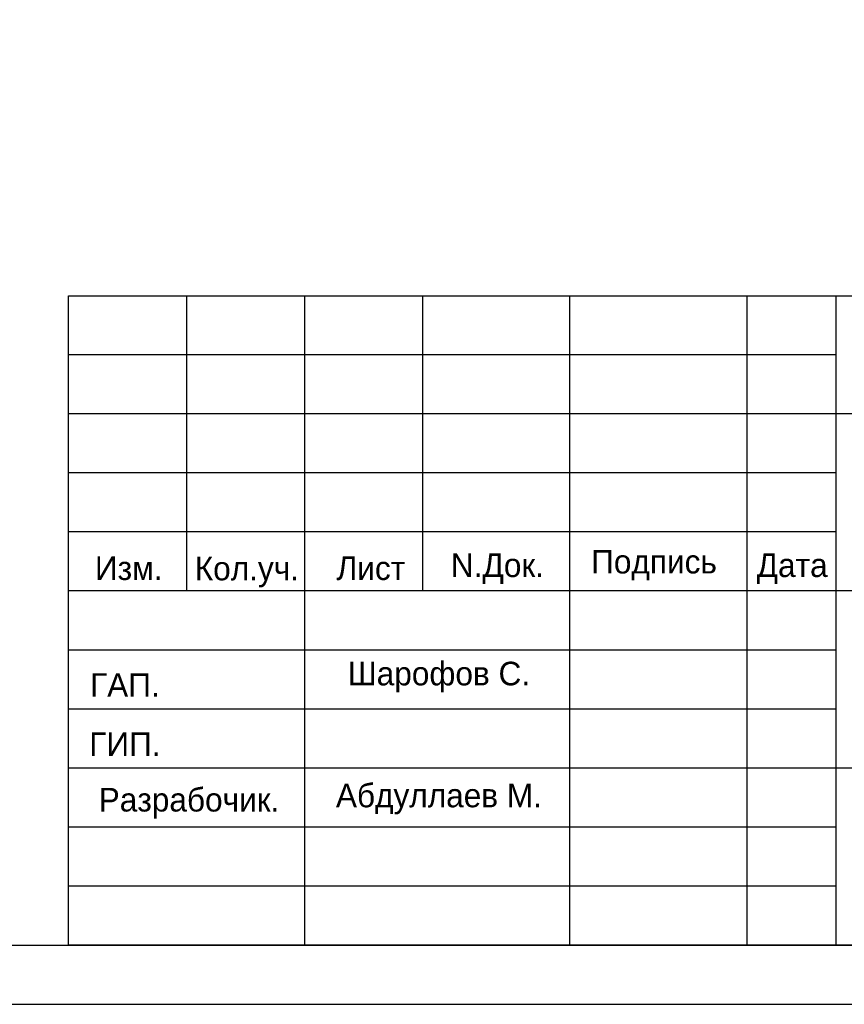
# Model space of a CAD drawing. Header units: millimetres. Extents: x -33345 to 4712671, y -3392 to 121473.
# Tile 896 of 1056: x 3672573 to 3679555, y 44501 to 52839. Entities that reach past the tile are written whole.
import ezdxf

# ---------------------------------------------------------------- set-up
doc = ezdxf.new("R2010")
doc.units = ezdxf.units.MM
for name, color, linetype, lineweight in [('.', 7, 'Continuous', 15), ('0.25', 7, 'Continuous', 25), ('Текст', 7, 'Continuous', 20)]:
    doc.layers.add(name, color=color, linetype=linetype, lineweight=lineweight)
doc.styles.add('X-U-RW-01$0$StyleROMANS', font='GOTHIC.TTF')

# ---------------------------------------------------------------- blocks, each defined once
blk = doc.blocks.new('*U283')
at = {"layer": '0.25', "color": 5, "linetype": 'Continuous', "lineweight": 25, "ltscale": 100}
blk.add_lwpolyline([(-68938.4, 0), (0, 0), (0, 42000), (-68938.4, 42000), (-68938.4, 0)], dxfattribs=at)
at = {"layer": '0.25', "color": 7, "linetype": 'Continuous', "lineweight": 30, "ltscale": 100}
blk.add_lwpolyline([(-66938.4, 500), (-500, 500), (-500, 41500), (-66938.4, 41500), (-66938.4, 500)], dxfattribs=at)
blk = doc.blocks.new('medgor')
at = {"ltscale": 25}
for p, q in [((-44011134.1, 22929074.8), (-44011134.1, 22934574.8)), ((-44010134.1, 22932074.8), (-44010134.1, 22934574.8)), ((-44009134.1, 22929074.8), (-44009134.1, 22934574.8)), ((-44008134.1, 22932074.8), (-44008134.1, 22934574.8)), ((-44006889, 22929074.8), (-44006889, 22934574.8)), ((-44005389, 22929074.8), (-44005389, 22934574.8)), ((-44004634.1, 22929074.8), (-44004634.1, 22934574.8)), ((-44004634.1, 22934074.8), (-44011134.1, 22934074.8)), ((-43992634.1, 22933574.8), (-44011134.1, 22933574.8)), ((-44004634.1, 22933074.8), (-44011134.1, 22933074.8)), ((-44004634.1, 22932574.8), (-44011134.1, 22932574.8)), ((-43992634.1, 22932074.8), (-44011134.1, 22932074.8)), ((-44004634.1, 22931574.8), (-44011134.1, 22931574.8)), ((-44004634.1, 22931074.8), (-44011134.1, 22931074.8)), ((-43992634.1, 22930574.8), (-44011134.1, 22930574.8)), ((-44004634.1, 22930074.8), (-44011134.1, 22930074.8)), ((-44004634.1, 22929574.8), (-44011134.1, 22929574.8))]:
    blk.add_line(p, q, dxfattribs=at)
blk.add_lwpolyline([(-44011134.1, 22934574.8), (-43992634.1, 22934574.8), (-43992634.1, 22929074.8), (-44011134.1, 22929074.8)], close=True, dxfattribs=at)
at = {"layer": 'Текст', "char_height": 200, "attachment_point": 8, "style": 'X-U-RW-01$0$StyleROMANS'}
for s, insert, width in [('Изм.', (-44010624.6, 22932164.8), 748.42), ('Кол.уч.', (-44009624.6, 22932104.8), 748.42), ('Лист', (-44008574.7, 22932164.8), 748.42), ('N.Док.', (-44007503, 22932134.8), 748.42), ('Подпись', (-44006177.3, 22932164.8), 748.42), ('Дата', (-44005007.8, 22932134.8), 748.42), ('Шарофов С.', (-44007998.5, 22931215.1), 2029.721), ('ГАП.', (-44010657.2, 22931178.5), 748.42), ('ГИП.', (-44010657.2, 22930678.5), 748.42), ('Абдуллаев М.', (-44007998.5, 22930182.8), 2180.463), ('Разрабочик.', (-44010114.5, 22930146.9), 748.42)]:
    blk.add_mtext(s, dxfattribs=dict(at, insert=insert, width=width))

msp = doc.modelspace()

# ---------------------------------------------------------------- block references
msp.add_blockref('medgor', (47684121.048, -22884073.497, 1359241.5))
at = {"layer": '0.25', "ltscale": 100, "transparency": 33554687}
msp.add_blockref('*U283', (3691986.939, 44501.326, 1359241.5), dxfattribs=at)

# ---------------------------------------------------------------- texts
at = {"layer": '.', "char_height": 300, "attachment_point": 1, "style": 'X-U-RW-01$0$StyleROMANS'}
for s, insert, width in [('\\pi1269.0585;{\\LАрматурная сетка СГ-1\\P\\pi288.19514;}(разработана на 1 пог.м. длины)', (3578941.241, 52689.006), 7399.29987), ('\\pi1358.97214;{\\LАрматурная сетка СГ-2\\P\\pi418.08158;}(разработана на 1 пог.м. длины)', (3592353.157, 52427.848), 7659.07275), ('\\pi1269.0585;{\\LАрматурная сетка СГ-1\\P\\pi288.19514;}(разработана на 1 пог.м. длины)', (3646055.242, 52161.969), 7399.29987), ('\\pi1358.97214;{\\LАрматурная сетка СГ-2\\P\\pi418.08158;}(разработана на 1 пог.м. длины)', (3658895.535, 51900.811), 7659.07275)]:
    msp.add_mtext(s, dxfattribs=dict(at, insert=insert, width=width))

doc.saveas('drawing.dxf')
